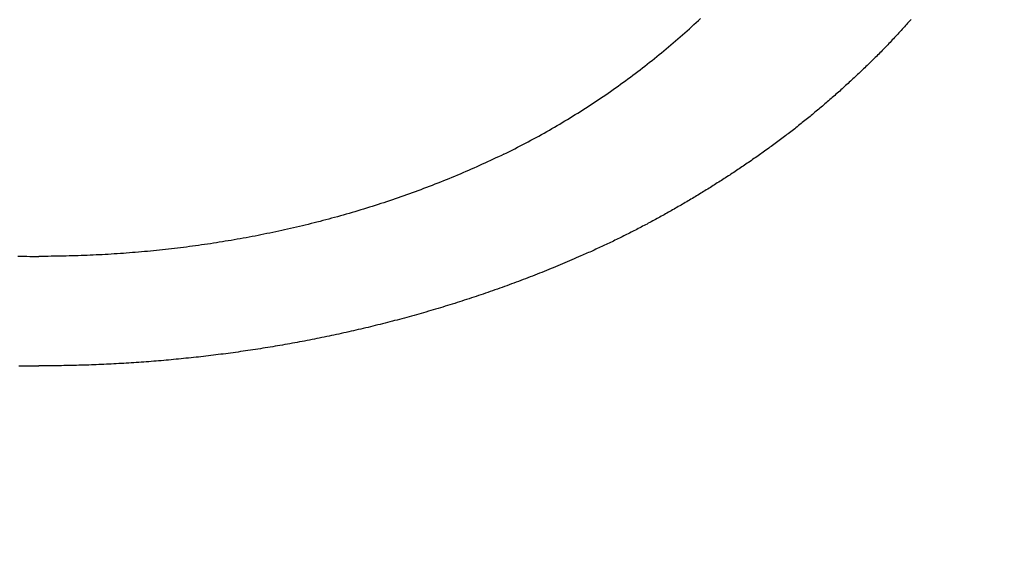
# Model space of a CAD drawing. Header units: millimetres. Extents: x 11979 to 23691, y 12825 to 41978.
# Tile 581 of 656: x 21624.02 to 21630.79, y 40468.14 to 40471.73. Entities that reach past the tile are written whole.
import ezdxf

# ---------------------------------------------------------------- set-up
doc = ezdxf.new("R2010")
doc.units = ezdxf.units.MM
for name, color, linetype in [('- niebieska cienka - izolacja', 120, 'Continuous'), ('-WYMIAR', 8, 'Continuous'), ('PROJEKTOWANE', 5, 'Continuous')]:
    doc.layers.add(name, color=color, linetype=linetype)
doc.styles.get("Standard").update_dxf_attribs({"font": 'arial.ttf'})
doc.dimstyles.new('CZA-KROPKA-50', dxfattribs={"dimtxt": 12, "dimasz": 1, "dimexe": 2, "dimexo": 25, "dimgap": 4, "dimtad": 1, "dimdec": 1, "dimrnd": 0.5, "dimzin": 9, "dimdsep": 46, "dimtxsty": 'Standard', "dimblk": 'CZA-KROPKA', "dimblk1": 'CZA-KROPKA', "dimblk2": 'CZA-KROPKA', "dimsah": 1, "dimcen": -20, "dimse1": 1, "dimse2": 1, "dimclrd": 8, "dimclre": 8, "dimclrt": 9, "dimadec": 0, "dimazin": 0, "dimtfac": 1, "dimtdec": 1, "dimtmove": 1, "dimatfit": 3, "dimldrblk": 'CZA-KROPKA', "dimfxl": 1, "dimtolj": 1, "dimtzin": 9, "dimarcsym": 0})

# ---------------------------------------------------------------- blocks, each defined once
blk = doc.blocks.new('CZA-KROPKA')
at = {"layer": '-WYMIAR', "linetype": 'ByBlock'}
for p, q in [((0, 10), (0, -10)), ((5, 0), (-5, 0))]:
    blk.add_line(p, q, dxfattribs=at)
at = {"layer": '-WYMIAR', "linetype": 'ByBlock', "const_width": 2.5}
blk.add_lwpolyline([(-1.25, 0, 1), (1.25, 0, 1)], format="xyb", close=True, dxfattribs=at)
blk = doc.blocks.new('*D1572')
at = {"layer": '-WYMIAR', "color": 8, "lineweight": -2}
blk.add_line((19929.2678, 40021.6846), (22203.2678, 40021.6846), dxfattribs=at)
at = {"layer": 'Defpoints', "color": 0}
for p in [(19928.2678, 40529.3414), (22204.2678, 40500.3414), (22204.2678, 40021.6846)]:
    blk.add_point(p, dxfattribs=at)
at = {"layer": '-WYMIAR', "color": 8, "lineweight": -2, "rotation": 180}
blk.add_blockref('CZA-KROPKA', (19928.2678, 40021.6846), dxfattribs=at)
at = {"layer": '-WYMIAR', "color": 8, "lineweight": -2}
blk.add_blockref('CZA-KROPKA', (22204.2678, 40021.6846), dxfattribs=at)
at = {"layer": '-WYMIAR', "color": 9, "insert": (21066.2678, 40031.8115), "char_height": 12, "attachment_point": 5}
blk.add_mtext('\\A1;2276', dxfattribs=at)
blk = doc.blocks.new('Pisuar NOVA PRO ze zintegrowanym ceramicznym sitkiem')
for points in [[(0.031953, -0.32536, 0), (0.032143, -0.325269, 0), (0.032333, -0.325177, 0), (0.032513, -0.325084, 0), (0.032703, -0.324991, 0), (0.032883, -0.324897, 0), (0.033073, -0.324803, 0), (0.033253, -0.324707, 0), (0.033433, -0.324611, 0), (0.033623, -0.324514, 0), (0.033803, -0.324417, 0), (0.033983, -0.324319, 0), (0.034163, -0.32422, 0), (0.034353, -0.32412, 0), (0.034533, -0.32402, 0), (0.034713, -0.323919, 0), (0.034893, -0.323817, 0), (0.035073, -0.323715, 0), (0.035253, -0.323612, 0), (0.035433, -0.323508, 0), (0.035613, -0.323403, 0), (0.035793, -0.323298, 0), (0.035963, -0.323192, 0), (0.036143, -0.323086, 0), (0.036323, -0.322978, 0), (0.036503, -0.32287, 0), (0.036673, -0.322762, 0), (0.036853, -0.322652, 0), (0.037033, -0.322542, 0), (0.037203, -0.322432, 0), (0.037383, -0.32232, 0), (0.037553, -0.322208, 0), (0.037733, -0.322095, 0), (0.037903, -0.321982, 0), (0.038073, -0.321867, 0), (0.038253, -0.321752, 0), (0.038423, -0.321637, 0), (0.038593, -0.321521, 0), (0.038773, -0.321404, 0), (0.038943, -0.321286, 0), (0.039113, -0.321168, 0), (0.039283, -0.321049, 0), (0.039453, -0.320929, 0), (0.039623, -0.320808, 0), (0.039793, -0.320687, 0), (0.039963, -0.320565, 0), (0.040133, -0.320443, 0), (0.040303, -0.32032, 0), (0.040473, -0.320196, 0), (0.040643, -0.320071, 0), (0.040803, -0.319946, 0), (0.040973, -0.31982, 0), (0.041143, -0.319694, 0), (0.041303, -0.319567, 0), (0.041473, -0.319439, 0), (0.041633, -0.31931, 0), (0.041803, -0.319181, 0), (0.041963, -0.319051, 0), (0.042133, -0.318921, 0), (0.042293, -0.31879, 0), (0.042453, -0.318658, 0), (0.042623, -0.318525, 0), (0.042783, -0.318392, 0), (0.042943, -0.318259, 0), (0.043103, -0.318124, 0), (0.043263, -0.317989, 0), (0.043423, -0.317854, 0), (0.043583, -0.317717, 0), (0.043743, -0.31758, 0), (0.043903, -0.317443, 0), (0.044063, -0.317305, 0), (0.044223, -0.317166, 0), (0.044373, -0.317026, 0), (0.044533, -0.316886, 0), (0.044693, -0.316746, 0), (0.044843, -0.316604, 0), (0.045003, -0.316463, 0), (0.045153, -0.31632, 0), (0.045313, -0.316177, 0), (0.045463, -0.316033, 0)], [(0.059923, -0.316109, 0), (0.059843, -0.316193, 0), (0.059773, -0.316277, 0), (0.059693, -0.316361, 0), (0.059623, -0.316445, 0), (0.059543, -0.316528, 0), (0.059473, -0.316612, 0), (0.059393, -0.316695, 0), (0.059323, -0.316778, 0), (0.059243, -0.316861, 0), (0.059173, -0.316944, 0), (0.059093, -0.317026, 0), (0.059023, -0.317108, 0), (0.058943, -0.317191, 0), (0.058863, -0.317273, 0), (0.058793, -0.317355, 0), (0.058713, -0.317436, 0), (0.058633, -0.317518, 0), (0.058563, -0.317599, 0), (0.058483, -0.317681, 0), (0.058403, -0.317762, 0), (0.058323, -0.317843, 0), (0.058253, -0.317923, 0), (0.058173, -0.318004, 0), (0.058093, -0.318084, 0), (0.058013, -0.318165, 0), (0.057933, -0.318245, 0), (0.057863, -0.318325, 0), (0.057783, -0.318404, 0), (0.057703, -0.318484, 0), (0.057623, -0.318564, 0), (0.057543, -0.318643, 0), (0.057463, -0.318722, 0), (0.057383, -0.318801, 0), (0.057303, -0.31888, 0), (0.057223, -0.318959, 0), (0.057143, -0.319037, 0), (0.057063, -0.319115, 0), (0.056983, -0.319194, 0), (0.056903, -0.319272, 0), (0.056823, -0.31935, 0), (0.056743, -0.319427, 0), (0.056663, -0.319505, 0), (0.056583, -0.319582, 0), (0.056503, -0.31966, 0), (0.056423, -0.319737, 0), (0.056343, -0.319814, 0), (0.056253, -0.319891, 0), (0.056173, -0.319967, 0), (0.056093, -0.320044, 0), (0.056013, -0.32012, 0), (0.055933, -0.320196, 0), (0.055843, -0.320273, 0), (0.055763, -0.320349, 0), (0.055683, -0.320424, 0), (0.055603, -0.3205, 0), (0.055513, -0.320576, 0), (0.055433, -0.320651, 0), (0.055353, -0.320726, 0), (0.055273, -0.320801, 0), (0.055183, -0.320876, 0), (0.055103, -0.320951, 0), (0.055023, -0.321026, 0), (0.054933, -0.321101, 0), (0.054853, -0.321175, 0), (0.054763, -0.321249, 0), (0.054683, -0.321324, 0), (0.054603, -0.321398, 0), (0.054513, -0.321472, 0), (0.054433, -0.321545, 0), (0.054343, -0.321619, 0), (0.054263, -0.321692, 0), (0.054173, -0.321766, 0), (0.054093, -0.321839, 0), (0.054003, -0.321912, 0), (0.053923, -0.321985, 0), (0.053833, -0.322057, 0), (0.053753, -0.32213, 0), (0.053663, -0.322202, 0), (0.053583, -0.322275, 0), (0.053493, -0.322347, 0), (0.053413, -0.322419, 0), (0.053323, -0.32249, 0), (0.053233, -0.322562, 0), (0.053153, -0.322633, 0), (0.053063, -0.322705, 0), (0.052983, -0.322776, 0), (0.052893, -0.322847, 0), (0.052803, -0.322918, 0), (0.052723, -0.322988, 0), (0.052633, -0.323059, 0), (0.052543, -0.323129, 0), (0.052453, -0.323199, 0), (0.052373, -0.323269, 0), (0.052283, -0.323339, 0), (0.052193, -0.323408, 0), (0.052103, -0.323478, 0), (0.052013, -0.323547, 0), (0.051933, -0.323616, 0), (0.051843, -0.323685, 0), (0.051753, -0.323754, 0), (0.051663, -0.323822, 0), (0.051573, -0.323891, 0), (0.051483, -0.323959, 0), (0.051393, -0.324027, 0), (0.051313, -0.324095, 0), (0.051223, -0.324163, 0), (0.051133, -0.32423, 0), (0.051043, -0.324298, 0), (0.050953, -0.324365, 0), (0.050863, -0.324432, 0), (0.050773, -0.324499, 0), (0.050683, -0.324566, 0), (0.050593, -0.324632, 0), (0.050503, -0.324699, 0), (0.050413, -0.324765, 0), (0.050323, -0.324831, 0), (0.050233, -0.324897, 0), (0.050143, -0.324963, 0), (0.050053, -0.325029, 0), (0.049953, -0.325094, 0), (0.049863, -0.325159, 0), (0.049773, -0.325224, 0), (0.049683, -0.325289, 0), (0.049593, -0.325354, 0), (0.049503, -0.325419, 0), (0.049413, -0.325484, 0), (0.049323, -0.325548, 0), (0.049223, -0.325612, 0), (0.049133, -0.325676, 0), (0.049043, -0.32574, 0), (0.048953, -0.325804, 0), (0.048863, -0.325868, 0), (0.048763, -0.325931, 0), (0.048673, -0.325994, 0), (0.048583, -0.326058, 0), (0.048493, -0.326121, 0), (0.048393, -0.326183, 0), (0.048303, -0.326246, 0), (0.048213, -0.326309, 0), (0.048113, -0.326371, 0), (0.048023, -0.326433, 0), (0.047933, -0.326496, 0), (0.047833, -0.326558, 0), (0.047743, -0.326619, 0), (0.047653, -0.326681, 0), (0.047553, -0.326743, 0), (0.047463, -0.326804, 0), (0.047373, -0.326865, 0), (0.047273, -0.326927, 0), (0.047183, -0.326988, 0), (0.047083, -0.327048, 0), (0.046993, -0.327109, 0), (0.046903, -0.32717, 0), (0.046803, -0.32723, 0), (0.046713, -0.32729, 0), (0.046613, -0.32735, 0), (0.046523, -0.32741, 0), (0.046423, -0.32747, 0), (0.046333, -0.32753, 0), (0.046233, -0.327589, 0), (0.046143, -0.327649, 0), (0.046043, -0.327708, 0), (0.045953, -0.327767, 0), (0.045853, -0.327826, 0), (0.045763, -0.327885, 0), (0.045663, -0.327943, 0), (0.045573, -0.328002, 0), (0.045473, -0.32806, 0), (0.045383, -0.328118, 0), (0.045283, -0.328177, 0), (0.045183, -0.328235, 0), (0.045093, -0.328292, 0), (0.044993, -0.32835, 0), (0.044903, -0.328407, 0), (0.044803, -0.328465, 0), (0.044703, -0.328522, 0), (0.044613, -0.328579, 0), (0.044513, -0.328636, 0), (0.044413, -0.328693, 0), (0.044323, -0.32875, 0), (0.044223, -0.328806, 0), (0.044123, -0.328863, 0), (0.044033, -0.328919, 0), (0.043933, -0.328975, 0), (0.043833, -0.329031, 0), (0.043743, -0.329087, 0), (0.043643, -0.329142, 0), (0.043543, -0.329198, 0), (0.043443, -0.329253, 0), (0.043353, -0.329308, 0), (0.043253, -0.329363, 0), (0.043153, -0.329418, 0), (0.043053, -0.329473, 0), (0.042963, -0.329528, 0), (0.042863, -0.329582, 0), (0.042763, -0.329637, 0), (0.042663, -0.329691, 0), (0.042563, -0.329745, 0), (0.042473, -0.329799, 0), (0.042373, -0.329852, 0), (0.042273, -0.329906, 0), (0.042173, -0.329959, 0), (0.042073, -0.330012, 0), (0.041973, -0.330066, 0), (0.041873, -0.330118, 0), (0.041783, -0.330171, 0), (0.041683, -0.330224, 0), (0.041583, -0.330276, 0), (0.041483, -0.330328, 0), (0.041383, -0.33038, 0), (0.041283, -0.330432, 0), (0.041183, -0.330484, 0), (0.041083, -0.330536, 0), (0.040983, -0.330587, 0), (0.040883, -0.330638, 0), (0.040783, -0.330689, 0), (0.040683, -0.33074, 0), (0.040583, -0.330791, 0), (0.040483, -0.330842, 0), (0.040383, -0.330892, 0), (0.040283, -0.330942, 0), (0.040183, -0.330992, 0), (0.040083, -0.331042, 0), (0.039983, -0.331092, 0), (0.039883, -0.331141, 0), (0.039783, -0.331191, 0), (0.039683, -0.33124, 0), (0.039583, -0.331289, 0), (0.039483, -0.331338, 0), (0.039383, -0.331386, 0), (0.039283, -0.331435, 0), (0.039183, -0.331483, 0), (0.039073, -0.331531, 0), (0.038973, -0.331579, 0), (0.038873, -0.331627, 0), (0.038773, -0.331674, 0), (0.038673, -0.331722, 0), (0.038573, -0.331769, 0), (0.038473, -0.331816, 0), (0.038363, -0.331863, 0), (0.038263, -0.331909, 0), (0.038163, -0.331956, 0), (0.038063, -0.332002, 0), (0.037963, -0.332048, 0), (0.037853, -0.332094, 0), (0.037753, -0.332139, 0), (0.037653, -0.332185, 0), (0.037553, -0.33223, 0), (0.037443, -0.332275, 0), (0.037343, -0.33232, 0), (0.037243, -0.332365, 0)], [(-0.001447, -0.332382, 0), (-0.001247, -0.332385, 0), (-0.001037, -0.332388, 0), (-0.000827, -0.33239, 0), (-0.000617, -0.332392, 0), (-0.000417, -0.332394, 0), (-0.000207, -0.332394, 0), (0.000003, -0.332395, 0)], [(0.031953, -0.32536, 0), (0.031773, -0.325451, 0), (0.031583, -0.32554, 0), (0.031393, -0.325629, 0), (0.031213, -0.325718, 0), (0.031023, -0.325806, 0), (0.030833, -0.325893, 0), (0.030643, -0.32598, 0), (0.030453, -0.326066, 0), (0.030273, -0.326152, 0), (0.030083, -0.326237, 0), (0.029893, -0.326321, 0), (0.029703, -0.326405, 0), (0.029513, -0.326488, 0), (0.029323, -0.32657, 0), (0.029133, -0.326652, 0), (0.028943, -0.326734, 0), (0.028753, -0.326814, 0), (0.028553, -0.326894, 0), (0.028363, -0.326974, 0), (0.028173, -0.327053, 0), (0.027983, -0.327131, 0), (0.027793, -0.327209, 0), (0.027593, -0.327286, 0), (0.027403, -0.327362, 0), (0.027213, -0.327438, 0), (0.027013, -0.327514, 0), (0.026823, -0.327588, 0), (0.026633, -0.327663, 0), (0.026433, -0.327736, 0), (0.026243, -0.327809, 0), (0.026043, -0.327881, 0), (0.025853, -0.327953, 0), (0.025653, -0.328024, 0), (0.025463, -0.328095, 0), (0.025263, -0.328165, 0), (0.025073, -0.328234, 0), (0.024873, -0.328303, 0), (0.024683, -0.328371, 0), (0.024483, -0.328438, 0), (0.024283, -0.328505, 0), (0.024093, -0.328572, 0), (0.023893, -0.328638, 0), (0.023693, -0.328703, 0), (0.023493, -0.328767, 0), (0.023303, -0.328831, 0), (0.023103, -0.328895, 0), (0.022903, -0.328958, 0), (0.022703, -0.32902, 0), (0.022503, -0.329082, 0), (0.022313, -0.329143, 0), (0.022113, -0.329203, 0), (0.021913, -0.329263, 0), (0.021713, -0.329323, 0), (0.021513, -0.329381, 0), (0.021313, -0.329439, 0), (0.021113, -0.329497, 0), (0.020913, -0.329554, 0), (0.020713, -0.32961, 0), (0.020513, -0.329666, 0), (0.020313, -0.329722, 0), (0.020113, -0.329776, 0), (0.019913, -0.32983, 0), (0.019713, -0.329884, 0), (0.019513, -0.329937, 0), (0.019313, -0.329989, 0), (0.019103, -0.330041, 0), (0.018903, -0.330092, 0), (0.018703, -0.330143, 0), (0.018503, -0.330193, 0), (0.018303, -0.330242, 0), (0.018103, -0.330291, 0), (0.017893, -0.330339, 0), (0.017693, -0.330387, 0), (0.017493, -0.330434, 0), (0.017293, -0.330481, 0), (0.017083, -0.330527, 0), (0.016883, -0.330572, 0), (0.016683, -0.330617, 0), (0.016473, -0.330661, 0), (0.016273, -0.330705, 0), (0.016073, -0.330748, 0), (0.015873, -0.33079, 0), (0.015663, -0.330832, 0), (0.015463, -0.330874, 0), (0.015253, -0.330915, 0), (0.015053, -0.330955, 0), (0.014853, -0.330995, 0), (0.014643, -0.331034, 0), (0.014443, -0.331072, 0), (0.014233, -0.33111, 0), (0.014033, -0.331148, 0), (0.013833, -0.331184, 0), (0.013623, -0.331221, 0), (0.013423, -0.331256, 0), (0.013213, -0.331292, 0), (0.013013, -0.331326, 0), (0.012803, -0.33136, 0), (0.012603, -0.331394, 0), (0.012393, -0.331427, 0), (0.012193, -0.331459, 0), (0.011983, -0.331491, 0), (0.011783, -0.331522, 0), (0.011573, -0.331553, 0), (0.011373, -0.331583, 0), (0.011163, -0.331612, 0), (0.010953, -0.331641, 0), (0.010753, -0.33167, 0), (0.010543, -0.331698, 0), (0.010343, -0.331725, 0), (0.010133, -0.331752, 0), (0.009933, -0.331778, 0), (0.009723, -0.331804, 0), (0.009513, -0.331829, 0), (0.009313, -0.331853, 0), (0.009103, -0.331877, 0), (0.008903, -0.331901, 0), (0.008693, -0.331923, 0), (0.008483, -0.331946, 0), (0.008283, -0.331968, 0), (0.008073, -0.331989, 0), (0.007863, -0.33201, 0), (0.007663, -0.33203, 0), (0.007453, -0.332049, 0), (0.007243, -0.332068, 0), (0.007043, -0.332087, 0), (0.006833, -0.332105, 0), (0.006623, -0.332122, 0), (0.006423, -0.332139, 0), (0.006213, -0.332155, 0), (0.006003, -0.332171, 0), (0.005803, -0.332186, 0), (0.005593, -0.332201, 0), (0.005383, -0.332215, 0), (0.005173, -0.332229, 0), (0.004973, -0.332242, 0), (0.004763, -0.332254, 0), (0.004553, -0.332266, 0), (0.004353, -0.332278, 0), (0.004143, -0.332289, 0), (0.003933, -0.332299, 0), (0.003733, -0.332309, 0), (0.003523, -0.332318, 0), (0.003313, -0.332327, 0), (0.003103, -0.332335, 0), (0.002903, -0.332343, 0), (0.002693, -0.33235, 0), (0.002483, -0.332357, 0), (0.002283, -0.332363, 0), (0.002073, -0.332368, 0), (0.001863, -0.332373, 0), (0.001653, -0.332378, 0), (0.001453, -0.332382, 0), (0.001243, -0.332385, 0), (0.001033, -0.332388, 0), (0.000833, -0.33239, 0), (0.000623, -0.332392, 0), (0.000413, -0.332394, 0), (0.000203, -0.332394, 0), (0.000003, -0.332395, 0)], [(-0.001377, -0.339912, 0), (-0.001197, -0.339915, 0), (-0.001027, -0.339917, 0), (-0.000857, -0.339918, 0), (-0.000687, -0.33992, 0), (-0.000517, -0.339921, 0), (-0.000347, -0.339921, 0), (-0.000177, -0.339922, 0), (0.000003, -0.339922, 0)], [(0.037243, -0.332365, 0), (0.037083, -0.332434, 0), (0.036923, -0.332503, 0), (0.036773, -0.332571, 0), (0.036613, -0.332639, 0), (0.036453, -0.332707, 0), (0.036293, -0.332774, 0), (0.036143, -0.332842, 0), (0.035983, -0.332908, 0), (0.035823, -0.332975, 0), (0.035663, -0.333041, 0), (0.035503, -0.333107, 0), (0.035343, -0.333172, 0), (0.035193, -0.333237, 0), (0.035033, -0.333302, 0), (0.034873, -0.333366, 0), (0.034713, -0.333431, 0), (0.034553, -0.333494, 0), (0.034393, -0.333558, 0), (0.034233, -0.333621, 0), (0.034073, -0.333684, 0), (0.033913, -0.333746, 0), (0.033753, -0.333808, 0), (0.033593, -0.33387, 0), (0.033433, -0.333932, 0), (0.033273, -0.333993, 0), (0.033113, -0.334053, 0), (0.032953, -0.334114, 0), (0.032793, -0.334174, 0), (0.032633, -0.334234, 0), (0.032473, -0.334293, 0), (0.032303, -0.334353, 0), (0.032143, -0.334411, 0), (0.031983, -0.33447, 0), (0.031823, -0.334528, 0), (0.031663, -0.334586, 0), (0.031503, -0.334644, 0), (0.031333, -0.334701, 0), (0.031173, -0.334758, 0), (0.031013, -0.334814, 0), (0.030853, -0.33487, 0), (0.030693, -0.334926, 0), (0.030523, -0.334982, 0), (0.030363, -0.335037, 0), (0.030203, -0.335092, 0), (0.030043, -0.335147, 0), (0.029873, -0.335201, 0), (0.029713, -0.335255, 0), (0.029553, -0.335309, 0), (0.029383, -0.335362, 0), (0.029223, -0.335415, 0), (0.029063, -0.335468, 0), (0.028893, -0.33552, 0), (0.028733, -0.335572, 0), (0.028573, -0.335624, 0), (0.028403, -0.335675, 0), (0.028243, -0.335726, 0), (0.028073, -0.335777, 0), (0.027913, -0.335827, 0), (0.027753, -0.335877, 0), (0.027583, -0.335927, 0), (0.027423, -0.335977, 0), (0.027253, -0.336026, 0), (0.027093, -0.336075, 0), (0.026923, -0.336123, 0), (0.026763, -0.336171, 0), (0.026593, -0.336219, 0), (0.026433, -0.336267, 0), (0.026263, -0.336314, 0), (0.026103, -0.336361, 0), (0.025933, -0.336408, 0), (0.025773, -0.336454, 0), (0.025603, -0.3365, 0), (0.025443, -0.336545, 0), (0.025273, -0.336591, 0), (0.025113, -0.336636, 0), (0.024943, -0.336681, 0), (0.024773, -0.336725, 0), (0.024613, -0.336769, 0), (0.024443, -0.336813, 0), (0.024283, -0.336856, 0), (0.024113, -0.336899, 0), (0.023943, -0.336942, 0), (0.023783, -0.336985, 0), (0.023613, -0.337027, 0), (0.023453, -0.337069, 0), (0.023283, -0.33711, 0), (0.023113, -0.337151, 0), (0.022953, -0.337192, 0), (0.022783, -0.337233, 0), (0.022613, -0.337273, 0), (0.022453, -0.337313, 0), (0.022283, -0.337353, 0), (0.022113, -0.337392, 0), (0.021943, -0.337431, 0), (0.021783, -0.33747, 0), (0.021613, -0.337508, 0), (0.021443, -0.337547, 0), (0.021283, -0.337584, 0), (0.021113, -0.337622, 0), (0.020943, -0.337659, 0), (0.020773, -0.337696, 0), (0.020613, -0.337733, 0), (0.020443, -0.337769, 0), (0.020273, -0.337805, 0), (0.020103, -0.33784, 0), (0.019933, -0.337876, 0), (0.019773, -0.337911, 0), (0.019603, -0.337945, 0), (0.019433, -0.33798, 0), (0.019263, -0.338014, 0), (0.019093, -0.338048, 0), (0.018933, -0.338081, 0), (0.018763, -0.338114, 0), (0.018593, -0.338147, 0), (0.018423, -0.33818, 0), (0.018253, -0.338212, 0), (0.018083, -0.338244, 0), (0.017913, -0.338276, 0), (0.017753, -0.338307, 0), (0.017583, -0.338338, 0), (0.017413, -0.338369, 0), (0.017243, -0.338399, 0), (0.017073, -0.338429, 0), (0.016903, -0.338459, 0), (0.016733, -0.338489, 0), (0.016563, -0.338518, 0), (0.016393, -0.338547, 0), (0.016233, -0.338575, 0), (0.016063, -0.338604, 0), (0.015893, -0.338632, 0), (0.015723, -0.338659, 0), (0.015553, -0.338687, 0), (0.015383, -0.338714, 0), (0.015213, -0.338741, 0), (0.015043, -0.338767, 0), (0.014873, -0.338793, 0), (0.014703, -0.338819, 0), (0.014533, -0.338845, 0), (0.014363, -0.33887, 0), (0.014193, -0.338895, 0), (0.014023, -0.338919, 0), (0.013853, -0.338944, 0), (0.013683, -0.338968, 0), (0.013513, -0.338992, 0), (0.013343, -0.339015, 0), (0.013173, -0.339038, 0), (0.013003, -0.339061, 0), (0.012833, -0.339083, 0), (0.012663, -0.339106, 0), (0.012493, -0.339128, 0), (0.012323, -0.339149, 0), (0.012153, -0.339171, 0), (0.011983, -0.339192, 0), (0.011813, -0.339212, 0), (0.011643, -0.339233, 0), (0.011473, -0.339253, 0), (0.011303, -0.339273, 0), (0.011133, -0.339292, 0), (0.010963, -0.339312, 0), (0.010793, -0.33933, 0), (0.010623, -0.339349, 0), (0.010453, -0.339367, 0), (0.010273, -0.339385, 0), (0.010103, -0.339403, 0), (0.009933, -0.339421, 0), (0.009763, -0.339438, 0), (0.009593, -0.339455, 0), (0.009423, -0.339471, 0), (0.009253, -0.339487, 0), (0.009083, -0.339503, 0), (0.008913, -0.339519, 0), (0.008743, -0.339534, 0), (0.008573, -0.339549, 0), (0.008393, -0.339564, 0), (0.008223, -0.339579, 0), (0.008053, -0.339593, 0), (0.007883, -0.339607, 0), (0.007713, -0.33962, 0), (0.007543, -0.339633, 0), (0.007373, -0.339646, 0), (0.007203, -0.339659, 0), (0.007033, -0.339671, 0), (0.006853, -0.339684, 0), (0.006683, -0.339695, 0), (0.006513, -0.339707, 0), (0.006343, -0.339718, 0), (0.006173, -0.339729, 0), (0.006003, -0.339739, 0), (0.005833, -0.33975, 0), (0.005663, -0.33976, 0), (0.005483, -0.339769, 0), (0.005313, -0.339779, 0), (0.005143, -0.339788, 0), (0.004973, -0.339797, 0), (0.004803, -0.339805, 0), (0.004633, -0.339813, 0), (0.004463, -0.339821, 0), (0.004283, -0.339829, 0), (0.004113, -0.339836, 0), (0.003943, -0.339843, 0), (0.003773, -0.33985, 0), (0.003603, -0.339856, 0), (0.003433, -0.339862, 0), (0.003263, -0.339868, 0), (0.003083, -0.339874, 0), (0.002913, -0.339879, 0), (0.002743, -0.339884, 0), (0.002573, -0.339888, 0), (0.002403, -0.339893, 0), (0.002233, -0.339897, 0), (0.002063, -0.339901, 0), (0.001883, -0.339904, 0), (0.001713, -0.339907, 0), (0.001543, -0.33991, 0), (0.001373, -0.339912, 0), (0.001203, -0.339915, 0), (0.001033, -0.339917, 0), (0.000853, -0.339918, 0), (0.000683, -0.33992, 0), (0.000513, -0.339921, 0), (0.000343, -0.339921, 0), (0.000173, -0.339922, 0), (0.000003, -0.339922, 0)]]:
    blk.add_polyline3d(points)

msp = doc.modelspace()

# ---------------------------------------------------------------- hatches: boundary and pattern name
at = {"layer": '- niebieska cienka - izolacja'}
h = msp.add_hatch(dxfattribs=at)
h.set_pattern_fill('ANSI31', color=5, scale=10)
h.set_pattern_definition([(315, (8112.473, 14221.135), (19.7999996, -4e-15), [3.394112, -24.607316]), (315, (8112.473, 14240.935), (19.7999996, -4e-15), [3.394112, -24.607316]), (315, (8126.073, 14214.135), (19.7999996, -4e-15), [3.959798, -24.04163]), (315, (8126.073, 14233.935), (19.7999996, -4e-15), [3.959798, -24.04163]), (0, (8122.273, 14219.935), (0, 19.8), [0.2, -19.6]), (90, (8122.473, 14219.935), (-19.8, 1e-15), [0.2, -19.6]), (0, (8122.473, 14220.135), (0, 19.8), [0.2, -19.6]), (0, (8122.673, 14220.135), (0, 19.8), [0.2, -19.6]), (0, (8122.873, 14220.135), (0, 19.8), [0.2, -19.6]), (0, (8123.073, 14220.135), (0, 19.8), [0.2, -19.6]), (90, (8123.273, 14219.935), (-19.8, 1e-15), [0.2, -19.6]), (0, (8123.273, 14219.935), (0, 19.8), [0.2, -19.6]), (90, (8123.473, 14219.735), (-19.8, 1e-15), [0.2, -19.6]), (0, (8123.473, 14219.735), (0, 19.8), [0.2, -19.6]), (90, (8123.673, 14219.535), (-19.8, 1e-15), [0.2, -19.6]), (90, (8123.673, 14219.335), (-19.8, 1e-15), [0.2, -19.6]), (90, (8123.673, 14219.135), (-19.8, 1e-15), [0.2, -19.6]), (90, (8123.673, 14218.935), (-19.8, 1e-15), [0.2, -19.6]), (0, (8123.473, 14218.935), (0, 19.8), [0.2, -19.6]), (90, (8123.473, 14218.735), (-19.8, 1e-15), [0.2, -19.6]), (0, (8123.273, 14218.735), (0, 19.8), [0.2, -19.6]), (90, (8123.273, 14218.535), (-19.8, 1e-15), [0.2, -19.6]), (0, (8123.073, 14218.535), (0, 19.8), [0.2, -19.6]), (0, (8122.873, 14218.535), (0, 19.8), [0.2, -19.6]), (0, (8122.673, 14218.535), (0, 19.8), [0.2, -19.6]), (0, (8122.473, 14218.535), (0, 19.8), [0.2, -19.6]), (90, (8122.473, 14218.535), (-19.8, 1e-15), [0.2, -19.6]), (0, (8122.273, 14218.735), (0, 19.8), [0.2, -19.6]), (90, (8122.273, 14218.735), (-19.8, 1e-15), [0.2, -19.6]), (0, (8122.073, 14218.935), (0, 19.8), [0.2, -19.6]), (90, (8122.073, 14218.935), (-19.8, 1e-15), [0.2, -19.6]), (90, (8122.073, 14219.135), (-19.8, 1e-15), [0.2, -19.6]), (90, (8122.073, 14219.335), (-19.8, 1e-15), [0.2, -19.6]), (90, (8122.073, 14219.535), (-19.8, 1e-15), [0.2, -19.6]), (0, (8122.073, 14219.735), (0, 19.8), [0.2, -19.6]), (90, (8122.273, 14219.735), (-19.8, 1e-15), [0.2, -19.6]), (90, (8119.273, 14202.735), (-19.8, 1e-15), [0.2, -19.6]), (0, (8119.073, 14202.735), (0, 19.8), [0.2, -19.6]), (90, (8119.073, 14202.535), (-19.8, 1e-15), [0.2, -19.6]), (90, (8119.073, 14202.335), (-19.8, 1e-15), [0.2, -19.6]), (90, (8119.073, 14202.135), (-19.8, 1e-15), [0.2, -19.6]), (90, (8119.073, 14201.935), (-19.8, 1e-15), [0.2, -19.6]), (0, (8119.073, 14201.935), (0, 19.8), [0.2, -19.6]), (90, (8119.273, 14201.735), (-19.8, 1e-15), [0.2, -19.6]), (0, (8119.273, 14201.735), (0, 19.8), [0.2, -19.6]), (90, (8119.473, 14201.535), (-19.8, 1e-15), [0.2, -19.6]), (0, (8119.473, 14201.535), (0, 19.8), [0.2, -19.6]), (90, (8119.673, 14201.335), (-19.8, 1e-15), [0.2, -19.6]), (0, (8119.673, 14201.335), (0, 19.8), [0.2, -19.6]), (0, (8119.873, 14201.335), (0, 19.8), [0.2, -19.6]), (0, (8120.073, 14201.335), (0, 19.8), [0.2, -19.6]), (0, (8120.273, 14201.335), (0, 19.8), [0.2, -19.6]), (90, (8120.473, 14201.335), (-19.8, 1e-15), [0.2, -19.6]), (0, (8120.473, 14201.535), (0, 19.8), [0.2, -19.6]), (90, (8120.673, 14201.535), (-19.8, 1e-15), [0.2, -19.6]), (0, (8120.673, 14201.735), (0, 19.8), [0.2, -19.6]), (90, (8120.873, 14201.735), (-19.8, 1e-15), [0.2, -19.6]), (0, (8120.873, 14201.935), (0, 19.8), [0.2, -19.6]), (90, (8121.073, 14201.935), (-19.8, 1e-15), [0.2, -19.6]), (90, (8121.073, 14202.135), (-19.8, 1e-15), [0.2, -19.6]), (90, (8121.073, 14202.335), (-19.8, 1e-15), [0.2, -19.6]), (90, (8121.073, 14202.535), (-19.8, 1e-15), [0.2, -19.6]), (0, (8120.873, 14202.735), (0, 19.8), [0.2, -19.6]), (90, (8120.873, 14202.735), (-19.8, 1e-15), [0.2, -19.6]), (0, (8120.673, 14202.935), (0, 19.8), [0.2, -19.6]), (90, (8120.673, 14202.935), (-19.8, 1e-15), [0.2, -19.6]), (0, (8120.473, 14203.135), (0, 19.8), [0.2, -19.6]), (90, (8120.473, 14203.135), (-19.8, 1e-15), [0.2, -19.6]), (0, (8120.273, 14203.335), (0, 19.8), [0.2, -19.6]), (0, (8120.073, 14203.335), (0, 19.8), [0.2, -19.6]), (0, (8119.873, 14203.335), (0, 19.8), [0.2, -19.6]), (0, (8119.673, 14203.335), (0, 19.8), [0.2, -19.6]), (90, (8119.673, 14203.135), (-19.8, 1e-15), [0.2, -19.6]), (0, (8119.473, 14203.135), (0, 19.8), [0.2, -19.6]), (90, (8119.473, 14202.935), (-19.8, 1e-15), [0.2, -19.6]), (0, (8119.273, 14202.935), (0, 19.8), [0.2, -19.6]), (90, (8122.273, 14203.335), (-19.8, 1e-15), [0.2, -19.6]), (0, (8122.273, 14203.535), (0, 19.8), [0.2, -19.6]), (90, (8122.473, 14203.535), (-19.8, 1e-15), [0.2, -19.6]), (0, (8122.473, 14203.735), (0, 19.8), [0.2, -19.6]), (0, (8122.673, 14203.735), (0, 19.8), [0.2, -19.6]), (0, (8122.873, 14203.735), (0, 19.8), [0.2, -19.6]), (0, (8123.073, 14203.735), (0, 19.8), [0.2, -19.6]), (0, (8123.273, 14203.735), (0, 19.8), [0.2, -19.6]), (0, (8123.473, 14203.735), (0, 19.8), [0.2, -19.6]), (90, (8123.673, 14203.535), (-19.8, 1e-15), [0.2, -19.6]), (0, (8123.673, 14203.535), (0, 19.8), [0.2, -19.6]), (90, (8123.873, 14203.335), (-19.8, 1e-15), [0.2, -19.6]), (0, (8123.873, 14203.335), (0, 19.8), [0.2, -19.6]), (90, (8124.073, 14203.135), (-19.8, 1e-15), [0.2, -19.6]), (0, (8124.073, 14203.135), (0, 19.8), [0.2, -19.6]), (90, (8124.273, 14202.935), (-19.8, 1e-15), [0.2, -19.6]), (90, (8124.273, 14202.735), (-19.8, 1e-15), [0.2, -19.6]), (90, (8124.273, 14202.535), (-19.8, 1e-15), [0.2, -19.6]), (90, (8124.273, 14202.335), (-19.8, 1e-15), [0.2, -19.6]), (90, (8124.273, 14202.135), (-19.8, 1e-15), [0.2, -19.6]), (90, (8124.273, 14201.935), (-19.8, 1e-15), [0.2, -19.6]), (0, (8124.073, 14201.935), (0, 19.8), [0.2, -19.6]), (90, (8124.073, 14201.735), (-19.8, 1e-15), [0.2, -19.6]), (0, (8123.873, 14201.735), (0, 19.8), [0.2, -19.6]), (90, (8123.873, 14201.535), (-19.8, 1e-15), [0.2, -19.6]), (0, (8123.673, 14201.535), (0, 19.8), [0.2, -19.6]), (90, (8123.673, 14201.335), (-19.8, 1e-15), [0.2, -19.6]), (0, (8123.473, 14201.335), (0, 19.8), [0.2, -19.6]), (0, (8123.273, 14201.335), (0, 19.8), [0.2, -19.6]), (0, (8123.073, 14201.335), (0, 19.8), [0.2, -19.6]), (0, (8122.873, 14201.335), (0, 19.8), [0.2, -19.6]), (0, (8122.673, 14201.335), (0, 19.8), [0.2, -19.6]), (0, (8122.473, 14201.335), (0, 19.8), [0.2, -19.6]), (90, (8122.473, 14201.335), (-19.8, 1e-15), [0.2, -19.6]), (0, (8122.273, 14201.535), (0, 19.8), [0.2, -19.6]), (90, (8122.273, 14201.535), (-19.8, 1e-15), [0.2, -19.6]), (0, (8122.073, 14201.735), (0, 19.8), [0.2, -19.6]), (90, (8122.073, 14201.735), (-19.8, 1e-15), [0.2, -19.6]), (0, (8121.873, 14201.935), (0, 19.8), [0.2, -19.6]), (90, (8121.873, 14201.935), (-19.8, 1e-15), [0.2, -19.6]), (90, (8121.873, 14202.135), (-19.8, 1e-15), [0.2, -19.6]), (90, (8121.873, 14202.335), (-19.8, 1e-15), [0.2, -19.6]), (90, (8121.873, 14202.535), (-19.8, 1e-15), [0.2, -19.6]), (90, (8121.873, 14202.735), (-19.8, 1e-15), [0.2, -19.6]), (90, (8121.873, 14202.935), (-19.8, 1e-15), [0.2, -19.6]), (0, (8121.873, 14203.135), (0, 19.8), [0.2, -19.6]), (90, (8122.073, 14203.135), (-19.8, 1e-15), [0.2, -19.6]), (0, (8122.073, 14203.335), (0, 19.8), [0.2, -19.6]), (0, (8114.073, 14217.935), (0, 19.8), [0.2, -19.6]), (90, (8114.273, 14217.935), (-19.8, 1e-15), [0.2, -19.6]), (0, (8114.273, 14218.135), (0, 19.8), [0.2, -19.6]), (0, (8114.473, 14218.135), (0, 19.8), [0.2, -19.6]), (0, (8114.673, 14218.135), (0, 19.8), [0.2, -19.6]), (0, (8114.873, 14218.135), (0, 19.8), [0.2, -19.6]), (90, (8115.073, 14217.935), (-19.8, 1e-15), [0.2, -19.6]), (0, (8115.073, 14217.935), (0, 19.8), [0.2, -19.6]), (90, (8115.273, 14217.735), (-19.8, 1e-15), [0.2, -19.6]), (0, (8115.273, 14217.735), (0, 19.8), [0.2, -19.6]), (90, (8115.473, 14217.535), (-19.8, 1e-15), [0.2, -19.6]), (90, (8115.473, 14217.335), (-19.8, 1e-15), [0.2, -19.6]), (90, (8115.473, 14217.135), (-19.8, 1e-15), [0.2, -19.6]), (90, (8115.473, 14216.935), (-19.8, 1e-15), [0.2, -19.6]), (0, (8115.273, 14216.935), (0, 19.8), [0.2, -19.6]), (90, (8115.273, 14216.735), (-19.8, 1e-15), [0.2, -19.6]), (0, (8115.073, 14216.735), (0, 19.8), [0.2, -19.6]), (90, (8115.073, 14216.535), (-19.8, 1e-15), [0.2, -19.6]), (0, (8114.873, 14216.535), (0, 19.8), [0.2, -19.6]), (0, (8114.673, 14216.535), (0, 19.8), [0.2, -19.6]), (0, (8114.473, 14216.535), (0, 19.8), [0.2, -19.6]), (0, (8114.273, 14216.535), (0, 19.8), [0.2, -19.6]), (90, (8114.273, 14216.535), (-19.8, 1e-15), [0.2, -19.6]), (0, (8114.073, 14216.735), (0, 19.8), [0.2, -19.6]), (90, (8114.073, 14216.735), (-19.8, 1e-15), [0.2, -19.6]), (0, (8113.873, 14216.935), (0, 19.8), [0.2, -19.6]), (90, (8113.873, 14216.935), (-19.8, 1e-15), [0.2, -19.6]), (90, (8113.873, 14217.135), (-19.8, 1e-15), [0.2, -19.6]), (90, (8113.873, 14217.335), (-19.8, 1e-15), [0.2, -19.6]), (90, (8113.873, 14217.535), (-19.8, 1e-15), [0.2, -19.6]), (0, (8113.873, 14217.735), (0, 19.8), [0.2, -19.6]), (90, (8114.073, 14217.735), (-19.8, 1e-15), [0.2, -19.6]), (90, (8111.073, 14216.735), (-19.8, 1e-15), [0.2, -19.6]), (0, (8111.073, 14216.935), (0, 19.8), [0.2, -19.6]), (90, (8111.273, 14216.935), (-19.8, 1e-15), [0.2, -19.6]), (0, (8111.273, 14217.135), (0, 19.8), [0.2, -19.6]), (0, (8111.473, 14217.135), (0, 19.8), [0.2, -19.6]), (0, (8111.673, 14217.135), (0, 19.8), [0.2, -19.6]), (0, (8111.873, 14217.135), (0, 19.8), [0.2, -19.6]), (0, (8112.073, 14217.135), (0, 19.8), [0.2, -19.6]), (0, (8112.273, 14217.135), (0, 19.8), [0.2, -19.6]), (90, (8112.473, 14216.935), (-19.8, 1e-15), [0.2, -19.6]), (0, (8112.473, 14216.935), (0, 19.8), [0.2, -19.6]), (90, (8112.673, 14216.735), (-19.8, 1e-15), [0.2, -19.6]), (0, (8112.673, 14216.735), (0, 19.8), [0.2, -19.6]), (90, (8112.873, 14216.535), (-19.8, 1e-15), [0.2, -19.6]), (0, (8112.873, 14216.535), (0, 19.8), [0.2, -19.6]), (90, (8113.073, 14216.335), (-19.8, 1e-15), [0.2, -19.6]), (90, (8113.073, 14216.135), (-19.8, 1e-15), [0.2, -19.6]), (90, (8113.073, 14215.935), (-19.8, 1e-15), [0.2, -19.6]), (90, (8113.073, 14215.735), (-19.8, 1e-15), [0.2, -19.6]), (90, (8113.073, 14215.535), (-19.8, 1e-15), [0.2, -19.6]), (90, (8113.073, 14215.335), (-19.8, 1e-15), [0.2, -19.6]), (0, (8112.873, 14215.335), (0, 19.8), [0.2, -19.6]), (90, (8112.873, 14215.135), (-19.8, 1e-15), [0.2, -19.6]), (0, (8112.673, 14215.135), (0, 19.8), [0.2, -19.6]), (90, (8112.673, 14214.935), (-19.8, 1e-15), [0.2, -19.6]), (0, (8112.473, 14214.935), (0, 19.8), [0.2, -19.6]), (90, (8112.473, 14214.735), (-19.8, 1e-15), [0.2, -19.6]), (0, (8112.273, 14214.735), (0, 19.8), [0.2, -19.6]), (0, (8112.073, 14214.735), (0, 19.8), [0.2, -19.6]), (0, (8111.873, 14214.735), (0, 19.8), [0.2, -19.6]), (0, (8111.673, 14214.735), (0, 19.8), [0.2, -19.6]), (0, (8111.473, 14214.735), (0, 19.8), [0.2, -19.6]), (0, (8111.273, 14214.735), (0, 19.8), [0.2, -19.6]), (90, (8111.273, 14214.735), (-19.8, 1e-15), [0.2, -19.6]), (0, (8111.073, 14214.935), (0, 19.8), [0.2, -19.6]), (90, (8111.073, 14214.935), (-19.8, 1e-15), [0.2, -19.6]), (0, (8110.873, 14215.135), (0, 19.8), [0.2, -19.6]), (90, (8110.873, 14215.135), (-19.8, 1e-15), [0.2, -19.6]), (0, (8110.673, 14215.335), (0, 19.8), [0.2, -19.6]), (90, (8110.673, 14215.335), (-19.8, 1e-15), [0.2, -19.6]), (90, (8110.673, 14215.535), (-19.8, 1e-15), [0.2, -19.6]), (90, (8110.673, 14215.735), (-19.8, 1e-15), [0.2, -19.6]), (90, (8110.673, 14215.935), (-19.8, 1e-15), [0.2, -19.6]), (90, (8110.673, 14216.135), (-19.8, 1e-15), [0.2, -19.6]), (90, (8110.673, 14216.335), (-19.8, 1e-15), [0.2, -19.6]), (0, (8110.673, 14216.535), (0, 19.8), [0.2, -19.6]), (90, (8110.873, 14216.535), (-19.8, 1e-15), [0.2, -19.6]), (0, (8110.873, 14216.735), (0, 19.8), [0.2, -19.6]), (90, (8113.273, 14214.335), (-19.8, 1e-15), [0.2, -19.6]), (0, (8113.073, 14214.335), (0, 19.8), [0.2, -19.6]), (90, (8113.073, 14214.135), (-19.8, 1e-15), [0.2, -19.6]), (90, (8113.073, 14213.935), (-19.8, 1e-15), [0.2, -19.6]), (90, (8113.073, 14213.735), (-19.8, 1e-15), [0.2, -19.6]), (90, (8113.073, 14213.535), (-19.8, 1e-15), [0.2, -19.6]), (0, (8113.073, 14213.535), (0, 19.8), [0.2, -19.6]), (90, (8113.273, 14213.335), (-19.8, 1e-15), [0.2, -19.6]), (0, (8113.273, 14213.335), (0, 19.8), [0.2, -19.6]), (90, (8113.473, 14213.135), (-19.8, 1e-15), [0.2, -19.6]), (0, (8113.473, 14213.135), (0, 19.8), [0.2, -19.6]), (90, (8113.673, 14212.935), (-19.8, 1e-15), [0.2, -19.6]), (0, (8113.673, 14212.935), (0, 19.8), [0.2, -19.6]), (0, (8113.873, 14212.935), (0, 19.8), [0.2, -19.6]), (0, (8114.073, 14212.935), (0, 19.8), [0.2, -19.6]), (0, (8114.273, 14212.935), (0, 19.8), [0.2, -19.6]), (90, (8114.473, 14212.935), (-19.8, 1e-15), [0.2, -19.6]), (0, (8114.473, 14213.135), (0, 19.8), [0.2, -19.6]), (90, (8114.673, 14213.135), (-19.8, 1e-15), [0.2, -19.6]), (0, (8114.673, 14213.335), (0, 19.8), [0.2, -19.6]), (90, (8114.873, 14213.335), (-19.8, 1e-15), [0.2, -19.6]), (0, (8114.873, 14213.535), (0, 19.8), [0.2, -19.6]), (90, (8115.073, 14213.535), (-19.8, 1e-15), [0.2, -19.6]), (90, (8115.073, 14213.735), (-19.8, 1e-15), [0.2, -19.6]), (90, (8115.073, 14213.935), (-19.8, 1e-15), [0.2, -19.6]), (90, (8115.073, 14214.135), (-19.8, 1e-15), [0.2, -19.6]), (0, (8114.873, 14214.335), (0, 19.8), [0.2, -19.6]), (90, (8114.873, 14214.335), (-19.8, 1e-15), [0.2, -19.6]), (0, (8114.673, 14214.535), (0, 19.8), [0.2, -19.6]), (90, (8114.673, 14214.535), (-19.8, 1e-15), [0.2, -19.6]), (0, (8114.473, 14214.735), (0, 19.8), [0.2, -19.6]), (90, (8114.473, 14214.735), (-19.8, 1e-15), [0.2, -19.6]), (0, (8114.273, 14214.935), (0, 19.8), [0.2, -19.6]), (0, (8114.073, 14214.935), (0, 19.8), [0.2, -19.6]), (0, (8113.873, 14214.935), (0, 19.8), [0.2, -19.6]), (0, (8113.673, 14214.935), (0, 19.8), [0.2, -19.6]), (90, (8113.673, 14214.735), (-19.8, 1e-15), [0.2, -19.6]), (0, (8113.473, 14214.735), (0, 19.8), [0.2, -19.6]), (90, (8113.473, 14214.535), (-19.8, 1e-15), [0.2, -19.6]), (0, (8113.273, 14214.535), (0, 19.8), [0.2, -19.6]), (315, (8123.673, 14206.535), (19.7999996, -4e-15), [4.24264, -23.758788]), (315, (8123.673, 14226.335), (19.7999996, -4e-15), [4.24264, -23.758788]), (315, (8119.673, 14204.135), (19.7999996, -4e-15), [3.959798, -24.04163]), (315, (8119.673, 14223.935), (19.7999996, -4e-15), [3.959798, -24.04163]), (315, (8116.073, 14210.935), (19.7999996, -4e-15), [4.24264, -23.758788]), (315, (8116.073, 14230.735), (19.7999996, -4e-15), [4.24264, -23.758788]), (315, (8113.473, 14216.735), (19.7999996, -4e-15), [3.676956, -24.324474]), (315, (8113.473, 14236.535), (19.7999996, -4e-15), [3.676956, -24.324474]), (315, (8120.273, 14212.535), (19.7999996, -4e-15), [4.24264, -23.758788]), (315, (8120.273, 14232.335), (19.7999996, -4e-15), [4.24264, -23.758788]), (315, (8118.273, 14218.335), (19.7999996, -4e-15), [3.676956, -24.324474]), (315, (8118.273, 14238.135), (19.7999996, -4e-15), [3.676956, -24.324474]), (315, (8116.473, 14203.935), (19.7999996, -4e-15), [3.676956, -24.324474]), (315, (8116.473, 14223.735), (19.7999996, -4e-15), [3.676956, -24.324474]), (315, (8109.073, 14206.935), (19.7999996, -4e-15), [3.676956, -24.324474]), (315, (8109.073, 14226.735), (19.7999996, -4e-15), [3.676956, -24.324474])])
h.paths.add_polyline_path([(21952.2678, 40503.3414), (21958.2678, 40503.3414), (21958.2678, 40413.3414), (21972.2678, 40413.3414), (21972.2678, 40407.3414), (21932.2678, 40407.3414), (21932.2678, 40413.3414), (21952.2678, 40413.3414)])
h.paths.add_polyline_path([(21840.2678, 40346.3414), (21852.2678, 40346.3414), (21852.2678, 40503.3414), (21840.2678, 40503.3414)])
h.paths.add_polyline_path([(21673.2678, 40403.3414), (21670.6346, 40403.3414), (21670.6346, 40391.3414), (21690.6346, 40391.3414), (21690.6346, 40403.3414), (21685.2678, 40403.3414), (21685.2678, 40457.3914, 0.043228), (21673.2678, 40455.8323)])
h.paths.add_polyline_path([(21782.2678, 40391.3414), (21782.2678, 40400.3414), (21797.2427, 40400.3414), (21797.2427, 40403.3414), (21840.2678, 40403.3414), (21840.2678, 40391.3414)])
h.paths.add_polyline_path([(21673.2678, 40455.8323, -0.043228), (21685.2678, 40457.3914), (21685.2678, 40503.3414), (21673.2678, 40503.3414)])
h.paths.add_polyline_path([(21571.2678, 40391.3414), (21580.6346, 40391.3414), (21580.6346, 40403.3414), (21571.2678, 40403.3414)])
h.paths.add_polyline_path([(21782.2678, 40400.3414), (21797.2427, 40400.3414), (21797.2427, 40403.3414), (21782.2678, 40403.3414)])
h.paths.add_polyline_path([(21978.2678, 40407.3414), (21978.2678, 40413.3414), (21972.2678, 40413.3414), (21972.2678, 40407.3414)])
h.paths.add_polyline_path([(21819.2064, 40363.4703), (21837.2801, 40363.4703), (21837.2801, 40396.2125), (21819.2064, 40396.2125)], flags=24)

# ---------------------------------------------------------------- block references
at = {"layer": 'PROJEKTOWANE', "xscale": 100, "yscale": 100, "zscale": 100, "rotation": 359.9999999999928}
msp.add_blockref('Pisuar NOVA PRO ze zintegrowanym ceramicznym sitkiem', (21624.1549, 40503.3414), dxfattribs=at)

# ---------------------------------------------------------------- dimensions: what is measured, and where the dimension line sits
at = {"layer": '-WYMIAR'}
dim = msp.add_linear_dim(base=(22204.2678, 40021.6846), p1=(19928.2678, 40529.3414), p2=(22204.2678, 40500.3414), dimstyle='CZA-KROPKA-50', override={"dimfxl": 0, "dimfxlon": 1}, dxfattribs=at)
dim.commit()
dim.dimension.update_dxf_attribs({"geometry": '*D1572', "text_midpoint": (21066.2678, 40031.8115)})

doc.saveas('drawing.dxf')
